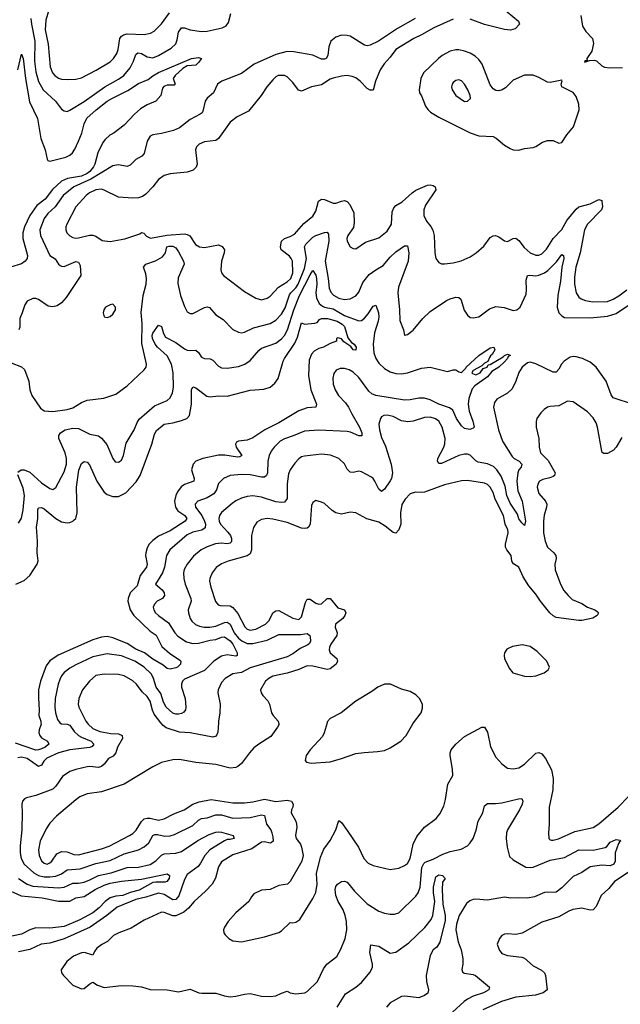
# Model space of a CAD drawing. Header units: inches. Extents: x 1682530 to 1839546, y 640742 to 791647.
# Tile 396 of 656: x 1734718 to 1738920, y 748029 to 754921. Entities that reach past the tile are written whole.
import ezdxf

# ---------------------------------------------------------------- set-up
doc = ezdxf.new("R2010")
doc.units = ezdxf.units.IN
doc.header["$MEASUREMENT"] = 0
doc.layers.add('B7734', color=7, linetype='Continuous')
doc.layers.add('B7735', color=7, linetype='Continuous')

msp = doc.modelspace()

# ---------------------------------------------------------------- linework, layer by layer
at = {"layer": 'B7734', "color": 5}
for points, elevation in [([(1734866.6, 750000), (1734867.3, 749990), (1734854.1, 749950), (1734852.3, 749930), (1734858.7, 749910), (1734870, 749894.2), (1734912.7, 749870), (1734921.5, 749850), (1734896.9, 749830), (1734870, 749817.6), (1734850, 749809.5), (1734830, 749808), (1734690, 749858)], 620), ([(1734998.3, 750000), (1734999, 749999), (1735011.7, 749991.7), (1735050, 749990.1), (1735070, 749983.5), (1735099.8, 749939.8), (1735130.7, 749910.7), (1735150, 749898.1), (1735218.4, 749870), (1735236.1, 749850), (1735225.9, 749834.1), (1735210, 749826.9), (1735070, 749809.4), (1734989.2, 749790), (1734908.7, 749751.3), (1734888, 749730), (1734870, 749702.3), (1734850, 749692.8), (1734770, 749749.2), (1734730, 749758.8), (1734704.7, 749755.3)], 640), ([(1735189.2, 750000), (1735196.5, 749990), (1735230, 749959.4), (1735278, 749938), (1735355.1, 749924.9), (1735410, 749921.6), (1735434.7, 749910), (1735437.5, 749890), (1735402.7, 749830), (1735390.8, 749789.2), (1735373, 749767), (1735339.6, 749750), (1735309.6, 749710.4), (1735290, 749693.5), (1735270, 749686.8), (1735210, 749692.7), (1735190, 749690.6), (1735110, 749672.3), (1735070, 749658), (1735017.3, 749622.7), (1734970, 749556), (1734950, 749535.8), (1734830, 749489.7), (1734765.7, 749474.3), (1734752.5, 749467.5), (1734737.3, 749450), (1734733.4, 749430), (1734736.5, 749370), (1734733, 749250), (1734721.6, 749138.4), (1734722.2, 749090), (1734729.5, 749050), (1734750.2, 749010), (1734816.3, 748950), (1734850.4, 748930.4), (1734890, 748922.3), (1734930, 748920.4), (1734970, 748926.4), (1735010, 748942.9), (1735050, 748969.6), (1735142.2, 748977.8), (1735250, 749015.4), (1735350, 749035.3), (1735450, 749082.6), (1735549, 749111), (1735589, 749131), (1735621.6, 749158.4), (1735649.1, 749210), (1735662.8, 749217.2), (1735682.9, 749217.1), (1735734.6, 749205.4), (1735770, 749208.8), (1735801.9, 749218.1), (1735930, 749281.4), (1735970, 749318.1), (1735990, 749329.5), (1736030, 749335.1), (1736090, 749354.6), (1736130, 749355.1), (1736210, 749332.5), (1736330, 749337), (1736410, 749356.1), (1736430, 749351.2), (1736444, 749290), (1736474.6, 749250), (1736483.1, 749230), (1736490, 749202), (1736490.3, 749170), (1736478.9, 749161.1), (1736470, 749156.2), (1736430, 749165.7), (1736410, 749163.1), (1736342.7, 749117.3), (1736210, 749075.7), (1736130, 749025.6), (1736108, 748992), (1736088.5, 748911.5), (1736063.6, 748870), (1736018.5, 748821.5), (1735938.4, 748750), (1735898, 748702), (1735866.1, 748673.9), (1735810, 748648.2), (1735790, 748648.2), (1735730, 748672.8), (1735710, 748674), (1735590, 748617.2), (1735498.7, 748561.3), (1735410.7, 748530), (1735373.4, 748510), (1735333.4, 748470), (1735292, 748448), (1735257.3, 748422.7), (1735240.5, 748399.5), (1735230, 748374), (1735171, 748391), (1735150, 748389), (1735093.9, 748366.1), (1735047, 748330), (1735007.3, 748270), (1735010.6, 748250), (1735024.9, 748230), (1735090, 748163.8), (1735150, 748138), (1735170, 748140.5), (1735210, 748173.4), (1735230, 748184), (1735262.3, 748162.3), (1735310, 748146), (1735430, 748160.3), (1735510, 748159.6), (1735570, 748151.6), (1735630, 748132.9), (1735750, 748131.7), (1735830, 748117), (1735910, 748135.3), (1735972, 748110), (1735993.4, 748106.6), (1736090, 748108.2), (1736150, 748088.2), (1736190, 748081.6), (1736230, 748085.7), (1736290, 748101.1), (1736330, 748104.2), (1736410, 748086.5), (1736470, 748084.2), (1736511, 748089), (1736550, 748108.4), (1736590, 748121.6), (1736610, 748110.4), (1736650, 748102), (1736713.2, 748110), (1736730, 748119.3), (1736800.7, 748190), (1736842.4, 748277.6), (1736866, 748310), (1736936.8, 748363.2), (1736964.6, 748415.4), (1736994.6, 748490), (1737006.8, 748550), (1737003.4, 748610), (1736995.8, 748650), (1736981.9, 748690), (1736945.9, 748750), (1736929.3, 748790), (1736926.1, 748833.9), (1736930, 748853.4), (1736941.6, 748870), (1736970, 748888.5), (1736990, 748890.4), (1737010, 748883.1), (1737060.3, 748820.3), (1737150, 748731.7), (1737230, 748681.1), (1737270, 748666.3), (1737310, 748659.5), (1737339.7, 748660.3), (1737370, 748670.4), (1737490, 748786.5), (1737506.8, 748810), (1737518.8, 748850), (1737532.4, 748987.6), (1737544.4, 749015.6), (1737555.1, 749024.9), (1737610, 749045.2), (1737679.2, 749080.8), (1737730, 749097.8), (1737806, 749114), (1737850, 749139), (1737870, 749159.6), (1737890, 749190.3), (1737912.3, 749247.7), (1737926, 749310), (1737957.8, 749370), (1737970, 749418), (1737990, 749435.5), (1738046.3, 749433.7), (1738090, 749439.3), (1738208.3, 749468.3), (1738230.7, 749470), (1738238, 749450), (1738232.3, 749430), (1738213.8, 749390), (1738130.2, 749250), (1738123.5, 749230), (1738121.1, 749190), (1738128.5, 749128.5), (1738144.3, 749064.3), (1738170, 749040.2), (1738259.1, 748990), (1738290, 748986.7), (1738310, 748990.2), (1738430, 749039.1), (1738530, 749056.1), (1738630, 749111.3), (1738730, 749108.2), (1738813.9, 749126.1), (1738826.6, 749133.4), (1738850, 749163.7), (1738890, 749183.7), (1738918.8, 749178.8), (1738921, 749170), (1738913.4, 749166.6), (1738906.3, 749153.7), (1738883.1, 749090), (1738883.6, 749030), (1738873.8, 749010), (1738850, 748999.1), (1738790, 749004.2), (1738710, 748990.9), (1738650, 748951.8), (1738590, 748924.2), (1738510, 748843.7), (1738470, 748814.2), (1738390, 748812.7), (1738318.4, 748781.6), (1738270, 748771.6), (1738204.5, 748775.5), (1738152.9, 748772.9), (1738110, 748778.8), (1737990, 748758.9), (1737910, 748764.8), (1737890, 748762.3), (1737866.2, 748753.8), (1737844.2, 748735.8), (1737791.7, 748650), (1737773.1, 748590), (1737768.1, 748550), (1737786.3, 748466.3), (1737806.5, 748410), (1737817.1, 748350), (1737817.6, 748310), (1737812.1, 748272.1), (1737815.9, 748255.9), (1737828.3, 748248.3), (1737890, 748239), (1737906, 748230), (1738005.5, 748150), (1737999.3, 748130), (1737963.8, 748110), (1737890, 748085.8), (1737850, 748065), (1737828.1, 748050), (1737746.6, 747973.4)], 660), ([(1736529.7, 750000), (1736532.4, 749990), (1736522.8, 749970), (1736475.8, 749904.2), (1736390, 749850.7), (1736356.5, 749823.5), (1736325.4, 749790), (1736270, 749715.6), (1736245.2, 749694.8), (1736230, 749687.3), (1736190, 749682.7), (1736090, 749707.7), (1735950, 749722.5), (1735836.3, 749743.7), (1735790, 749740.3), (1735710, 749721), (1735650, 749691.1), (1735450, 749569.8), (1735290, 749516.5), (1735190, 749502.6), (1735139.5, 749480.5), (1735110, 749460.3), (1734974.6, 749345.4), (1734930, 749297.7), (1734902.7, 749257.3), (1734862.1, 749170), (1734849.5, 749110), (1734855.4, 749070), (1734870, 749033.4), (1734890, 749016.3), (1734910, 749011.1), (1734930, 749019.2), (1734942.7, 749030), (1734978.6, 749081.4), (1735010, 749098.4), (1735050, 749096.6), (1735097.9, 749077.9), (1735130, 749074.4), (1735290, 749117.8), (1735343.4, 749136.6), (1735487.4, 749210), (1735510, 749225.5), (1735532.9, 749247.1), (1735570.8, 749309.2), (1735590, 749326.4), (1735610, 749333.3), (1735630, 749332.7), (1735690, 749318.9), (1735730, 749327.6), (1735797.2, 749362.8), (1735868.6, 749391.4), (1735929.6, 749430), (1735974.6, 749445.4), (1736057.7, 749462.3), (1736210, 749440.4), (1736290, 749440.6), (1736350, 749446.9), (1736430, 749465.6), (1736510, 749448.7), (1736590, 749459), (1736620.7, 749450), (1736631.5, 749430), (1736628.7, 749410), (1736619.3, 749390), (1736618.2, 749370), (1736649.2, 749310), (1736654.2, 749290), (1736656.2, 749270), (1736647.2, 749210), (1736652.6, 749190), (1736682.6, 749150), (1736688.7, 749130), (1736700.5, 749070), (1736693, 749030), (1736610, 748889), (1736591, 748870), (1736530, 748859.7), (1736470, 748834), (1736410, 748829), (1736356.9, 748803.1), (1736338.8, 748781.2), (1736322, 748750), (1736230.3, 748670), (1736176.4, 748610), (1736150.5, 748570), (1736144.9, 748550), (1736147.3, 748530), (1736154.9, 748514.9), (1736181, 748490), (1736210, 748474), (1736270, 748467.3), (1736430, 748500.4), (1736530, 748532), (1736550, 748543.1), (1736610, 748602), (1736630, 748599.1), (1736650, 748604.9), (1736677.7, 748622.3), (1736770, 748770.7), (1736790, 748810.8), (1736798.5, 748870), (1736794.3, 748945.7), (1736822, 749058), (1736845.1, 749114.9), (1736890, 749176.3), (1736929.8, 749250), (1736950, 749314.8), (1736970, 749301.6), (1737010, 749246.5), (1737088.4, 749130), (1737125.5, 749050), (1737156.2, 749016.2), (1737190, 749001), (1737310, 748972.4), (1737370, 748982.3), (1737410, 748999.8), (1737430, 749015.8), (1737448.6, 749050), (1737470.8, 749149.2), (1737496.8, 749203.2), (1737550, 749268.9), (1737631.1, 749328.9), (1737656.6, 749363.4), (1737684.8, 749415.2), (1737697.8, 749462.2), (1737714, 749570), (1737748.2, 749631.8), (1737746, 749674), (1737728.9, 749770), (1737728.9, 749790), (1737737.3, 749810), (1737770, 749850.3), (1737830, 749902.6), (1737950, 749968.2), (1737970, 749968), (1737990, 749933.4), (1738010.9, 749830.9), (1738050, 749758.4), (1738090, 749712), (1738130, 749683.1), (1738170, 749676.5), (1738210, 749685.2), (1738250, 749711.1), (1738330, 749787.6), (1738350, 749791.6), (1738370, 749783.1), (1738397.6, 749750), (1738437.6, 749670), (1738451.2, 749610), (1738446.9, 749530), (1738422, 749410), (1738421.3, 749290), (1738416.4, 749230), (1738420.5, 749190), (1738430, 749180.5), (1738438.8, 749178.8), (1738450, 749177.6), (1738488.5, 749188.5), (1738600.6, 749239.4), (1738730, 749267.9), (1738770, 749291.8), (1738905.1, 749410), (1739050, 749559.5)], 680), ([(1736108.1, 750000), (1736105, 749935), (1736092.9, 749907.1), (1736070, 749898.5), (1735910.5, 749930.5), (1735835.1, 749935.1), (1735743.7, 749963.7), (1735721.1, 749981.1), (1735706.4, 750000)], 660), ([(1736868.1, 750000), (1736848.2, 749930), (1736836.1, 749903.9), (1736749.2, 749810), (1736723.2, 749770), (1736715.2, 749735.2), (1736723.4, 749723.4), (1736756.1, 749716.1), (1736890, 749727.2), (1736970, 749749.4), (1737070, 749784.6), (1737127.3, 749792.7), (1737222, 749798), (1737270, 749806.4), (1737310, 749824.3), (1737384, 749870), (1737422.3, 749910), (1737468, 749992), (1737474.2, 750000)], 720), ([(1734708.7, 748908.7), (1734769.7, 748869.7), (1734810, 748855.5), (1734990, 748845.3), (1735030, 748848.5), (1735090, 748877.6), (1735130, 748876.6), (1735170, 748885.2), (1735210, 748899.6), (1735270, 748931.8), (1735358.3, 748950), (1735470, 748987.1), (1735550, 748990.1), (1735630, 749008.3), (1735670, 749032.4), (1735710, 749074.3), (1735730, 749081.6), (1735810, 749088.1), (1735850, 749099.1), (1735964.6, 749175.4), (1736042.6, 749217.4), (1736090, 749233.6), (1736110, 749237.3), (1736130, 749233.9), (1736211.7, 749210), (1736218.7, 749190), (1736190, 749181.9), (1736170, 749182.3), (1736150, 749174.3), (1736049, 749110), (1736013, 749070), (1735983.8, 749016.2), (1735965.6, 748994.4), (1735890, 748938.2), (1735870, 748902), (1735830.5, 748789.5), (1735810, 748762.7), (1735790, 748760.9), (1735730, 748799), (1735690, 748807.2), (1735600.2, 748779.8), (1735530, 748763.9), (1735400.8, 748710), (1735328.2, 748650), (1735210.4, 748569.6), (1735030, 748488.3), (1734930, 748457.8), (1734868.9, 748451.1), (1734790, 748413.3), (1734710, 748397.3)], 640), ([(1734604.4, 748844.4), (1734728.6, 748788.6), (1734874.3, 748774.3), (1734990, 748750.5), (1735069.1, 748750.9), (1735110, 748774.8), (1735170, 748784.9), (1735246.1, 748833.9), (1735310, 748864.2), (1735350, 748877.2), (1735431.3, 748891.3), (1735570, 748905), (1735750, 748941.7), (1735766.4, 748930), (1735762.7, 748910), (1735747, 748890), (1735735.8, 748884.2), (1735670, 748884.5), (1735650, 748880.7), (1735552.9, 748827.1), (1735490, 748812.9), (1735439.2, 748790), (1735390, 748786.3), (1735350, 748773.7), (1735316.1, 748750), (1735274.5, 748705.5), (1735230, 748670.5), (1735139.6, 748620.4), (1735030, 748573.1), (1734930, 748561.6), (1734830, 748564.6), (1734790, 748551.1), (1734730, 748520.9), (1734630, 748498.7)], 620), ([(1736938.2, 748010), (1736996.6, 748103.4), (1737070, 748148.4), (1737110, 748182.2), (1737170, 748255.2), (1737185.4, 748290), (1737185.2, 748310), (1737167.3, 748392.7), (1737174.6, 748445.4), (1737230, 748436.9), (1737310, 748387.8), (1737350, 748393.7), (1737440.3, 748459.7), (1737553.2, 748566.8), (1737596.5, 748623.5), (1737608.5, 748650), (1737622.9, 748750), (1737613, 748810), (1737613.6, 748850), (1737630, 748922.4), (1737650, 748935.5), (1737675.5, 748930), (1737694.4, 748910), (1737676.7, 748883.3), (1737672.9, 748830), (1737679.1, 748730), (1737695.3, 748650), (1737694.9, 748614.9), (1737656.9, 748463.1), (1737635.6, 748430), (1737610, 748409.8), (1737590.1, 748370), (1737561.5, 748230), (1737563.8, 748190), (1737577.4, 748130), (1737573.2, 748106.8), (1737550.2, 748089.8), (1737510, 748075.4), (1737412.7, 748087.3), (1737390, 748083.5), (1737310, 748038.8), (1737284.2, 748010)], 640), ([(1739010, 748976.1), (1738880.2, 748890), (1738839.1, 748840.9), (1738784.9, 748790), (1738750, 748714.5), (1738730, 748689.7), (1738710, 748687.1), (1738650, 748701.8), (1738587.4, 748692.6), (1738558.8, 748681.2), (1738490, 748641), (1738370, 748604.2), (1738233.4, 748526.6), (1738190, 748518), (1738130, 748523.1), (1738110, 748519.8), (1738090.2, 748509.8), (1738074, 748490), (1738058.3, 748450), (1738072.7, 748410), (1738090, 748384.2), (1738130, 748371.5), (1738230, 748360.2), (1738250, 748352.7), (1738310, 748297.4), (1738368.1, 748268.1), (1738388.4, 748250), (1738396.5, 748230), (1738408.2, 748130), (1738380.7, 748110), (1738326.2, 748093.8), (1738190, 748078.3), (1738088.9, 748050), (1737957.3, 747990)], 680)]:
    msp.add_lwpolyline(points, dxfattribs=dict(at, elevation=elevation))
at = {"layer": 'B7735', "color": 5}
for points, elevation in [([(1734923.2, 754996.8), (1734901.9, 754918.1), (1734895.3, 754850), (1734916.2, 754750), (1734930.2, 754590), (1734948.5, 754550), (1734964.9, 754530), (1734990, 754511.3), (1735010, 754505.2), (1735050, 754501.8), (1735110, 754504.2), (1735150, 754514.2), (1735252.7, 754567.3), (1735350, 754626.2), (1735375.1, 754650), (1735396.7, 754683.3), (1735407.4, 754712.6), (1735418, 754790), (1735430, 754806.7), (1735444.7, 754815.3), (1735470, 754820.9), (1735590, 754816.8), (1735634.2, 754825.8), (1735658.8, 754841.2), (1735710, 754893), (1735766, 754970)], 680), ([(1738089.2, 755009.2), (1738208, 754910), (1738214.8, 754890), (1738183.4, 754856.6), (1738152.6, 754847.4), (1738110, 754851.8), (1737970, 754886.5), (1737870, 754925.6)], 680), ([(1737483.8, 754930), (1737361, 754859), (1737228.9, 754770), (1737170, 754742.9), (1737150, 754738), (1737130, 754742.9), (1737030, 754804.9), (1737009.3, 754810.7), (1736970, 754811.6), (1736930, 754798.2), (1736894.3, 754770), (1736880.2, 754730), (1736874.3, 754670), (1736861.6, 754650), (1736850, 754643.9), (1736830, 754645.1), (1736770, 754672.1), (1736636.7, 754696.6), (1736590, 754699.4), (1736510, 754678.4), (1736358.3, 754610), (1736270, 754544.6), (1736133, 754490), (1736102.6, 754470), (1736074.3, 754410), (1736030, 754372.3), (1736015.5, 754350), (1735998.4, 754281.6), (1735993.7, 754270), (1735981.4, 754258.6), (1735910, 754223.5), (1735835.2, 754164.8), (1735795.1, 754144.9), (1735710, 754123.5), (1735650, 754116.2), (1735630, 754106), (1735608.8, 754071.2), (1735590, 753984.5), (1735573.5, 753966.5), (1735530, 753943), (1735490, 753902.4), (1735470, 753894), (1735410, 753904), (1735370, 753898.2), (1735216.2, 753803.8), (1735097.1, 753750), (1735021.3, 753690), (1734965.9, 753610), (1734914.4, 753565.6), (1734888.8, 753530), (1734859.1, 753450), (1734863, 753410), (1734930, 753270.3), (1734966.8, 753246.8), (1734989, 753210), (1735001.2, 753201.2), (1735010, 753195.8), (1735030, 753194), (1735110, 753227.9), (1735130, 753224.9), (1735141.1, 753201.1), (1735145.6, 753130), (1735043.7, 752976.3), (1735010, 752938.7), (1734980.8, 752919.2), (1734950, 752911.2), (1734916.3, 752916.3), (1734850, 752961.4), (1734830, 752969.8), (1734810, 752969.7), (1734770.2, 752949.8), (1734754, 752926), (1734736.5, 752870), (1734718.5, 752830), (1734719, 752770), (1734711, 752750)], 660), ([(1734796.5, 754930), (1734799.7, 754890), (1734823.4, 754770), (1734822, 754630), (1734830, 754554.9), (1734850, 754488.9), (1734881.3, 754430), (1734968.3, 754350), (1735010, 754294.9), (1735030, 754282), (1735050, 754279.5), (1735070, 754287), (1735170, 754348.6), (1735313.1, 754450), (1735410, 754503.7), (1735446, 754530), (1735490, 754583.2), (1735513.5, 754630), (1735530, 754676.4), (1735545.1, 754690), (1735570, 754684.3), (1735610, 754661.4), (1735650, 754655.1), (1735690, 754669.4), (1735778.3, 754721.7), (1735810, 754753.1), (1735820.2, 754779.8), (1735830, 754832.7), (1735850, 754863.2), (1735870, 754864.5), (1735910, 754849.1), (1735990, 754838.1), (1736030, 754840.7), (1736135.2, 754864.8), (1736162.6, 754877.4), (1736179.6, 754900.4), (1736195.3, 754964.7)], 660), ([(1737750, 754924.4), (1737616.2, 754863.8), (1737530, 754815), (1737474.7, 754790), (1737350, 754712.5), (1737310, 754657.8), (1737267.4, 754612.6), (1737238.8, 754570), (1737206.4, 754490), (1737190, 754427.6), (1737170, 754427.1), (1737150, 754438.3), (1737101.1, 754490), (1737070, 754514), (1737044.1, 754524.1), (1737010, 754529.8), (1736970, 754526), (1736910, 754511.6), (1736890, 754503.8), (1736830, 754465.6), (1736759.1, 754450), (1736690, 754419.7), (1736667.6, 754427.6), (1736630, 754481.6), (1736590, 754520.7), (1736570, 754531.5), (1736526.8, 754530), (1736510, 754520.7), (1736490, 754500.7), (1736448.2, 754450), (1736408.4, 754390), (1736318.1, 754281.9), (1736238.9, 754241.1), (1736190, 754204), (1736110, 754088.3), (1736090, 754076), (1736010, 754065.4), (1735973.4, 754050), (1735961.6, 754038.4), (1735954.4, 754030), (1735948.8, 754010), (1735958.7, 753910), (1735952.3, 753887.7), (1735932.8, 753867.2), (1735890, 753853.3), (1735770, 753842.4), (1735729.5, 753830.5), (1735690, 753803.5), (1735650, 753751.1), (1735600.5, 753699.5), (1735576.3, 753683.7), (1735550, 753675.1), (1735509.2, 753670.8), (1735410, 753679.3), (1735310, 753728.9), (1735290, 753734.9), (1735250, 753731.2), (1735206, 753710), (1735182.3, 753690), (1735110.2, 753610), (1735047.4, 753490), (1735040.3, 753470), (1735041.1, 753450), (1735048.8, 753430), (1735068.4, 753408.4), (1735090, 753397.4), (1735110, 753392.6), (1735130, 753394), (1735206.3, 753413.7), (1735230, 753413.9), (1735250, 753406.8), (1735294.9, 753374.9), (1735350, 753369.2), (1735453.5, 753386.5), (1735557.7, 753422.3), (1735570, 753430.5), (1735586.8, 753426.8), (1735605.1, 753405.1), (1735632.4, 753392.4), (1735748.1, 753411.9), (1735870, 753421), (1735890, 753417.7), (1735907.7, 753407.7), (1735948.2, 753348.2), (1735975.5, 753330), (1736010, 753326.5), (1736110, 753345.2), (1736134.1, 753334.1), (1736150.2, 753310), (1736148.9, 753290), (1736130.3, 753230.3), (1736125.3, 753170), (1736130.4, 753150), (1736144.4, 753130), (1736290, 753018.4), (1736370, 752972), (1736410, 752961.1), (1736450, 752971.8), (1736470, 752985.7), (1736529.8, 753050), (1736590, 753086.5), (1736614.6, 753110), (1736628.3, 753150), (1736625.6, 753230), (1736618.1, 753250), (1736605.8, 753265.8), (1736548.2, 753310), (1736542.3, 753330), (1736549.9, 753370), (1736570.9, 753389.1), (1736610, 753402.9), (1736640, 753420), (1736705.1, 753494.9), (1736770, 753544.7), (1736790, 753580.4), (1736808.3, 753650), (1736830, 753664.3), (1736850, 753661.9), (1736910, 753636.1), (1736930, 753636.1), (1736970, 753651.5), (1736990, 753654.3), (1737010, 753648.3), (1737028.5, 753628.5), (1737055, 753570), (1737058.9, 753501.1), (1737053.2, 753466.8), (1737013.7, 753410), (1737007.7, 753390), (1737008.9, 753370), (1737030, 753330.7), (1737050, 753319.1), (1737070, 753318), (1737136.8, 753363.2), (1737230, 753394.6), (1737290, 753440.9), (1737319.4, 753490), (1737324.8, 753575.2), (1737335.6, 753604.4), (1737350, 753620.2), (1737394.6, 753645.4), (1737463.9, 753710), (1737490, 753728.8), (1737570, 753762.3), (1737590, 753764.9), (1737610, 753759.3), (1737624, 753750), (1737630.3, 753730), (1737557.1, 753622.9), (1737546, 753590), (1737545.5, 753550), (1737562.9, 753510), (1737594.2, 753474.2), (1737608.9, 753448.9), (1737616.8, 753410), (1737622.7, 753290), (1737630.2, 753250), (1737650, 753221.1), (1737670, 753212.6), (1737690, 753211.2), (1737750, 753219.3), (1737806.4, 753233.6), (1737870, 753261.8), (1737911.5, 753290), (1737964.4, 753335.6), (1738010, 753396.3), (1738030, 753408.2), (1738046, 753410), (1738070, 753401.3), (1738110, 753374), (1738130, 753368.7), (1738170, 753388.7), (1738190, 753392.4), (1738210, 753375.3), (1738247.1, 753327.1), (1738289.1, 753290), (1738330, 753272.9), (1738350, 753273), (1738370, 753282.9), (1738404.2, 753315.8), (1738450.6, 753389.4), (1738510, 753453.1), (1738545.1, 753514.9), (1738610, 753595.5), (1738630, 753611.8), (1738707.9, 753632.1), (1738770, 753662.3), (1738790, 753656.3), (1738791.7, 753651.7), (1738795.1, 753610), (1738787.5, 753590), (1738689.2, 753490.8), (1738668.3, 753450), (1738639.8, 753290), (1738608.4, 753190), (1738600, 753120), (1738599.2, 753070), (1738610.2, 753010), (1738630, 752979.6), (1738647.1, 752967.1), (1738675.3, 752955.3), (1738726.5, 752946.5), (1738830, 752949.5), (1738870, 752963.7), (1738910, 752987.5), (1738966.5, 753030)], 680), ([(1738643.2, 754950), (1738655.5, 754875.5), (1738678.3, 754838.3), (1738726, 754790), (1738733.3, 754753.3), (1738720, 754700), (1738685.2, 754650), (1738687.3, 754632.7), (1738672.7, 754632.7), (1738670, 754624.7), (1738705.1, 754634.9), (1738736.7, 754636.7), (1738752.9, 754632.9), (1738790, 754599.1), (1738810, 754588.5), (1738843.6, 754583.6), (1738934.5, 754585.5)], 720), ([(1734704.2, 754570), (1734730, 754678.8), (1734743, 754650), (1734759.3, 754510), (1734786.9, 754346.9), (1734843.6, 754230), (1734866.5, 754090), (1734895.4, 754010), (1734910, 753944), (1734916, 753936), (1734930, 753930.3), (1735040.9, 753959.1), (1735067.9, 753972), (1735087.2, 753990), (1735104.8, 754015.2), (1735130.3, 754069.7), (1735152.5, 754127.5), (1735168.6, 754191.4), (1735188.8, 754231.2), (1735254.3, 754290), (1735330.6, 754350), (1735362, 754370), (1735474.2, 754425.8), (1735550, 754473.5), (1735618, 754502), (1735650, 754528.4), (1735690, 754551.8), (1735921.2, 754650), (1735970, 754657.4), (1735990.4, 754650), (1735970, 754620.7), (1735950, 754603.5), (1735890, 754597.6), (1735860, 754580), (1735804.9, 754530), (1735790.7, 754510), (1735804.7, 754470), (1735798, 754462), (1735750, 754462), (1735725.5, 754454.5), (1735718, 754442), (1735706, 754390), (1735670.8, 754350), (1735610, 754325.6), (1735562.7, 754297.3), (1735520.5, 754259.5), (1735450, 754182), (1735379.1, 754130), (1735347.6, 754112.4), (1735316.5, 754083.5), (1735299.6, 754060.3), (1735264.3, 753990), (1735244, 753910), (1735235, 753890), (1735210, 753857.6), (1735190, 753843.3), (1735150, 753826.3), (1735051.6, 753808.4), (1735009.8, 753790.2), (1734946.8, 753733.2), (1734895.6, 753664.4), (1734838.8, 753621.2), (1734789.3, 753550), (1734751.9, 753470), (1734739.4, 753430), (1734741.2, 753390), (1734772.4, 753270), (1734771.6, 753250), (1734755.8, 753230), (1734730, 753212.2), (1734654.4, 753190)], 640), ([(1734659.1, 752519.1), (1734731.9, 752491.9), (1734752.1, 752472.1), (1734782.7, 752390), (1734789.1, 752329.1), (1734802.3, 752290), (1734862.7, 752202.8), (1734890, 752183.8), (1734950, 752179), (1735050, 752192.1), (1735090, 752204.7), (1735150, 752241.2), (1735190, 752258.2), (1735307.6, 752272.4), (1735390, 752299.5), (1735470, 752357.6), (1735589.8, 752470.2), (1735602, 752490), (1735604.8, 752510), (1735573.6, 752653.6), (1735574.7, 752794.7), (1735568.6, 752871.4), (1735580.8, 752990), (1735603, 753070), (1735606.4, 753110), (1735601.7, 753141.8), (1735585.1, 753190), (1735600.7, 753210), (1735667.7, 753232.3), (1735718.2, 753261.8), (1735738.5, 753290), (1735747.4, 753330), (1735763.3, 753336.7), (1735790, 753334.7), (1735810, 753323.1), (1735830, 753296.4), (1735864.2, 753230), (1735868.4, 753210), (1735826.1, 753113.9), (1735825.4, 753074.6), (1735843.5, 752990), (1735870, 752913.4), (1735890, 752876.3), (1735910, 752863.8), (1735930, 752864.9), (1736010, 752906), (1736030, 752910.2), (1736046, 752906), (1736090, 752855.3), (1736141.4, 752821.4), (1736210, 752753.4), (1736250, 752732.8), (1736270, 752730.2), (1736290, 752734.7), (1736354.7, 752765.3), (1736470, 752793.5), (1736510, 752817.1), (1736550, 752860.6), (1736575.4, 752904.6), (1736605.4, 752994.6), (1736614.1, 753010), (1736650, 753044.3), (1736665.3, 753070), (1736710, 753179.7), (1736723.7, 753250), (1736709.9, 753330.1), (1736720.3, 753350), (1736770, 753398.8), (1736788.9, 753411.1), (1736850, 753432), (1736870, 753434.6), (1736879.6, 753419.6), (1736881.6, 753370), (1736855.3, 753230), (1736876, 753110), (1736882.6, 753042.6), (1736893.9, 753013.9), (1736912.9, 752992.9), (1736950, 752972.8), (1736990, 752962.3), (1737030, 752966.7), (1737070, 752988.1), (1737090, 753013.7), (1737119.5, 753080.5), (1737163.6, 753136.4), (1737209.1, 753170.9), (1737260.1, 753199.9), (1737310, 753258.6), (1737350, 753295.5), (1737410, 753337.1), (1737430, 753338.8), (1737440.3, 753290), (1737434.7, 753230), (1737369.1, 753050), (1737362.7, 753010), (1737374.6, 752890), (1737376.4, 752816.4), (1737404, 752750), (1737410, 752714), (1737414, 752714), (1737430, 752718), (1737470, 752747.3), (1737538, 752830), (1737590, 752879.1), (1737704.6, 752955.4), (1737730, 752968.2), (1737770, 752979.3), (1737790, 752977.3), (1737804.1, 752964.1), (1737828.2, 752888.2), (1737850, 752853), (1737870, 752837.6), (1737890, 752834), (1737930, 752842), (1738003.7, 752896.3), (1738050, 752912.4), (1738107.5, 752907.5), (1738170, 752884.6), (1738195.1, 752890), (1738218.7, 752910), (1738261, 752999), (1738264.5, 753030), (1738262.2, 753097.8), (1738269.8, 753130.2), (1738286.1, 753133.9), (1738330, 753129.3), (1738350, 753132.1), (1738390.4, 753149.6), (1738413.7, 753166.3), (1738474.1, 753225.9), (1738510, 753277.6), (1738522, 753270), (1738524.9, 753250), (1738511.4, 753188.6), (1738501.6, 753090), (1738482.2, 752990), (1738478.9, 752910), (1738489.5, 752870), (1738510, 752848.6), (1738530, 752837.3), (1738710, 752834.2), (1738830, 752846.7), (1738890, 752863.8), (1739062.2, 752977.8)], 660), ([(1734705.5, 751754.5), (1734729.2, 751770), (1734750, 751771.3), (1734790, 751754.4), (1734870, 751679.5), (1734930, 751639.2), (1734950, 751632.9), (1734970, 751646.7), (1735030, 751756.9), (1735045.5, 751810), (1735045.2, 751850), (1735036.9, 751890), (1734992.1, 751990), (1734992.2, 752010), (1735004.6, 752030), (1735036.3, 752050), (1735090, 752061.4), (1735130, 752059), (1735210, 752019.7), (1735270, 752009.1), (1735291.5, 751991.5), (1735326.9, 751946.9), (1735370, 751850.7), (1735387.2, 751827.2), (1735410, 751823.8), (1735430, 751837.3), (1735443.5, 751870), (1735462, 751958), (1735518.7, 752050), (1735538.9, 752101.1), (1735554, 752126), (1735661.6, 752218.4), (1735750, 752254.9), (1735770, 752273.7), (1735786.3, 752310), (1735793, 752350), (1735792.9, 752450), (1735779.9, 752510), (1735748.8, 752568.8), (1735682.5, 752630), (1735666.9, 752650), (1735647.6, 752690), (1735645.6, 752710), (1735650, 752728), (1735690, 752784), (1735710, 752773), (1735723.5, 752723.5), (1735738.8, 752698.8), (1735810, 752661.5), (1735870, 752617.6), (1735890, 752608.1), (1735910, 752605.4), (1735950, 752607.6), (1735970, 752590.4), (1735990, 752559.5), (1736010, 752548.9), (1736050, 752546.3), (1736070, 752538.9), (1736110, 752497), (1736130, 752484.6), (1736170, 752480.8), (1736250, 752492.9), (1736292, 752510), (1736330, 752534.9), (1736390, 752605.8), (1736410, 752622.9), (1736510, 752658), (1736550, 752686.1), (1736569.9, 752710), (1736590.8, 752749.2), (1736635.4, 752890), (1736674.6, 752990), (1736750, 753136.2), (1736770, 753165.5), (1736790, 753133.7), (1736794.4, 753110), (1736796.1, 753070), (1736788.8, 753010), (1736794.1, 752974.1), (1736813.9, 752933.9), (1736836.3, 752916.3), (1736850, 752909.4), (1736910, 752896.2), (1736989.4, 752850), (1737090, 752812.2), (1737110, 752815.8), (1737130, 752831.3), (1737157, 752863), (1737190, 752915.6), (1737210, 752923.7), (1737228.7, 752870), (1737230, 752838), (1737225.6, 752810), (1737199.1, 752730), (1737191.2, 752650), (1737196.2, 752590), (1737208.5, 752550), (1737230, 752517.8), (1737270, 752480.6), (1737310, 752456.9), (1737350, 752444.5), (1737390, 752442.2), (1737430, 752449.6), (1737530, 752482), (1737589, 752489), (1737710, 752459.5), (1737750, 752470.4), (1737770.3, 752470.3), (1737790, 752456), (1737810, 752452), (1737839, 752481), (1737842, 752490), (1737930, 752570.6), (1738010, 752624.7), (1738034, 752630), (1738042, 752610), (1738023.6, 752576.4), (1738011.3, 752568.7), (1738003.6, 752556.4), (1737992, 752528), (1737970, 752518), (1737950, 752498), (1737890, 752466), (1737882, 752450), (1737884.7, 752444.7), (1737910, 752436), (1737939, 752450), (1737961.2, 752478.8), (1737988, 752490), (1737995.3, 752504.7), (1738010, 752506.8), (1738099.5, 752560.5), (1738109.5, 752570.5), (1738130, 752578.8), (1738150, 752574), (1738150.2, 752569.8), (1738135.9, 752564.1), (1738130.4, 752550), (1738110, 752525.1), (1738070.4, 752490), (1738022, 752458), (1737990, 752421.3), (1737902.1, 752357.9), (1737883.5, 752336.5), (1737859.8, 752270), (1737854.5, 752230), (1737861.6, 752181.6), (1737888.8, 752110), (1737896.4, 752070), (1737890, 752060.9), (1737866.7, 752053.3), (1737830, 752058.9), (1737810, 752078.3), (1737773.7, 752130), (1737747.4, 752187.4), (1737725.1, 752205.1), (1737650, 752230.4), (1737590, 752260.9), (1737550, 752272.1), (1737510, 752271.5), (1737450, 752260.1), (1737410, 752257.8), (1737210, 752290.4), (1737182.5, 752302.5), (1737160.7, 752320.7), (1737090, 752417.2), (1737050, 752455), (1737022.4, 752470), (1736990, 752479), (1736960.9, 752479.1), (1736931.5, 752468.5), (1736914.6, 752445.4), (1736908.9, 752411.1), (1736911.6, 752370), (1736925.5, 752330), (1736948.9, 752290), (1736998.5, 752238.5), (1737018.6, 752210), (1737041.8, 752161.8), (1737096, 752070), (1737112.1, 752030), (1737112.7, 752007.3), (1737090, 752008.6), (1737033.2, 752033.2), (1737010, 752038), (1736810, 752048.2), (1736710, 752041.2), (1736631.8, 752008.2), (1736570, 751987.9), (1736541.1, 751970), (1736498.5, 751930), (1736478.3, 751901.7), (1736464.1, 751870), (1736455, 751830), (1736451.3, 751748.7), (1736443.6, 751730), (1736430, 751718.7), (1736410, 751718), (1736330, 751735.7), (1736270, 751737.7), (1736191, 751730), (1736143, 751710), (1736110, 751674), (1736094.5, 751630), (1736077, 751603), (1736030, 751574.9), (1735964.9, 751550), (1735946.7, 751530), (1735948.4, 751510), (1735991.6, 751451.6), (1736012, 751412), (1736017.7, 751390), (1736015.3, 751364.7), (1735993, 751347), (1735930, 751334.1), (1735890, 751315), (1735768.3, 751210), (1735744.3, 751170), (1735730.1, 751090), (1735717.5, 751050), (1735669.3, 750970), (1735714, 750930), (1735729.3, 750910), (1735732.3, 750890), (1735716.9, 750870), (1735680.9, 750850), (1735660.2, 750830), (1735651.3, 750810), (1735655.5, 750790), (1735669.2, 750770), (1735690, 750751.3), (1735758.9, 750698.9), (1735803, 750630), (1735825.2, 750605.2), (1735885.5, 750565.5), (1735930, 750553.9), (1735970, 750556.6), (1736050, 750578.2), (1736090, 750583.6), (1736130, 750599.3), (1736150, 750600.6), (1736190, 750572.5), (1736209.6, 750550), (1736239.3, 750490), (1736239.5, 750470), (1736230, 750465.5), (1736170, 750476.5), (1736130, 750467.1), (1736076.3, 750430), (1736010, 750365.8), (1735870, 750304.2), (1735857.8, 750290), (1735849.4, 750270), (1735850.9, 750250), (1735876.3, 750170), (1735880.9, 750110), (1735877, 750090), (1735865.5, 750074.5), (1735850, 750064.8), (1735830, 750059.8), (1735810, 750060.3), (1735790, 750067.5), (1735742.3, 750110), (1735723.4, 750143.4), (1735704.6, 750204.6), (1735672.7, 750250), (1735654.6, 750310), (1735639.2, 750339.2), (1735589.9, 750389.9), (1735524.2, 750430), (1735430, 750469.3), (1735330, 750482.5), (1735230, 750461.6), (1735110, 750405.6), (1735070, 750382.9), (1735028.7, 750351.3), (1735011.2, 750328.8), (1734998.4, 750301.6), (1734986.7, 750270), (1734965.6, 750170), (1734963, 750110), (1734968.1, 750070), (1734982.2, 750022.2), (1734998.3, 750000)], 640), ([(1734690.6, 750969.4), (1734750, 750995.2), (1734789.7, 751030), (1734841, 751110), (1734847.6, 751132.4), (1734839.5, 751190), (1734842, 751270), (1734836.5, 751370), (1734844.7, 751430), (1734845.6, 751490), (1734850, 751503.8), (1734870, 751506.9), (1734890, 751497.4), (1734970, 751429.3), (1735010, 751406.7), (1735050, 751400.2), (1735070, 751402.8), (1735089.8, 751410.2), (1735100.3, 751419.7), (1735110, 751430.6), (1735119.8, 751470), (1735114.7, 751650), (1735131, 751769), (1735150, 751814), (1735170, 751828.8), (1735190, 751824.2), (1735205.4, 751805.5), (1735258.9, 751690), (1735310, 751614), (1735330, 751597.2), (1735370, 751584.6), (1735410, 751584.1), (1735461.7, 751610), (1735533.6, 751686.4), (1735561.7, 751730), (1735642.6, 751950), (1735660.5, 752019.5), (1735674.4, 752045.6), (1735729.9, 752090.1), (1735790, 752099.4), (1735850, 752115.7), (1735886.6, 752130), (1735905, 752150), (1735919.6, 752230), (1735920.4, 752330), (1735929.8, 752350.2), (1735950, 752344.2), (1736026.6, 752286.6), (1736050, 752281.5), (1736110, 752288.6), (1736170, 752285.5), (1736330, 752327.9), (1736424.9, 752335.1), (1736470, 752349.2), (1736503.1, 752376.9), (1736525.8, 752410), (1736562.2, 752530), (1736570.8, 752550), (1736643.1, 752656.9), (1736660.9, 752699.1), (1736690, 752798.8), (1736710.9, 752790.9), (1736784, 752796), (1736798, 752802), (1736816.4, 752823.6), (1736829.8, 752830.2), (1736871.3, 752830), (1736939, 752810), (1736974.5, 752790), (1736990, 752773), (1737014.7, 752694.7), (1737040.5, 752660.5), (1737057.1, 752650), (1737071.7, 752630), (1737070, 752608.7), (1737050, 752609.3), (1737034.2, 752634.2), (1736986.3, 752666.3), (1736970, 752688), (1736944.7, 752695.3), (1736934, 752690), (1736934, 752670), (1736890, 752654), (1736844, 752630), (1736810, 752620.3), (1736778.6, 752601.4), (1736759.6, 752580.4), (1736742.4, 752537.6), (1736737.9, 752430), (1736754, 752330), (1736795.2, 752230), (1736790.2, 752209.8), (1736730, 752204), (1736670, 752183.7), (1736530, 752099), (1736433.4, 752050), (1736350, 751993.6), (1736310, 751978.8), (1736249.1, 751970.9), (1736235.6, 751964.4), (1736227.4, 751950), (1736232.9, 751930), (1736273.1, 751870), (1736259.3, 751860.7), (1736242.2, 751857.8), (1736152.4, 751872.4), (1736110, 751872.1), (1735999.1, 751850), (1735950, 751831.2), (1735932.8, 751810), (1735920.6, 751770), (1735939.3, 751710), (1735936.5, 751690), (1735870, 751668), (1735848.6, 751651.4), (1735822.7, 751617.3), (1735810.1, 751589.9), (1735801.9, 751550), (1735807.8, 751510), (1735824.3, 751484.3), (1735872.5, 751450), (1735886.7, 751430), (1735875, 751410), (1735770, 751342.7), (1735690, 751306.5), (1735650, 751276.5), (1735624.3, 751250), (1735610, 751225.1), (1735599.8, 751190), (1735599.2, 751170), (1735609.5, 751110), (1735604.4, 751090), (1735561.6, 751030), (1735540.6, 750959.4), (1735490.7, 750909.3), (1735475.9, 750870), (1735475, 750850), (1735490.1, 750790), (1735515.7, 750750), (1735630, 750641.8), (1735673.9, 750613.9), (1735713.6, 750533.6), (1735765.9, 750485.9), (1735837.4, 750437.4), (1735844.4, 750430), (1735843.7, 750410), (1735823.1, 750390), (1735810, 750385.5), (1735770, 750374.8), (1735750, 750379.8), (1735722.5, 750402.5), (1735650, 750445.5), (1735590.4, 750490.4), (1735530, 750514.6), (1735470, 750555.6), (1735370, 750595), (1735330, 750603.6), (1735290, 750599.3), (1735230, 750581.2), (1734986.4, 750473.6), (1734930, 750433.7), (1734902.3, 750397.7), (1734863.5, 750290), (1734849.5, 750230), (1734849, 750171), (1734855.5, 750090), (1734852.8, 750050), (1734865.8, 750010), (1734866.6, 750000)], 620), ([(1739011.5, 752228.5), (1738870, 752274.7), (1738856, 752296), (1738822, 752390), (1738751.6, 752490), (1738710, 752524.7), (1738654.3, 752550), (1738610, 752561.6), (1738590, 752563.2), (1738570, 752558.6), (1738526.4, 752530), (1738509.4, 752510), (1738490, 752474), (1738470, 752454.2), (1738450, 752452.8), (1738330, 752512.8), (1738290, 752524.5), (1738270, 752520.3), (1738233.6, 752490), (1738210, 752451.3), (1738188.9, 752391.1), (1738162.6, 752337.4), (1738130, 752306), (1738055, 752265), (1738038.9, 752241.1), (1738033.6, 752210), (1738067.6, 752050), (1738094.9, 751970), (1738163.1, 751863.1), (1738176.9, 751850), (1738212.3, 751830), (1738230.2, 751810), (1738227.1, 751790), (1738210.6, 751769.4), (1738202.5, 751750), (1738195.8, 751690), (1738202.6, 751622.6), (1738232.2, 751550), (1738241.2, 751510), (1738256.5, 751410), (1738250, 751380.9), (1738230, 751398.7), (1738210, 751427.8), (1738199.9, 751459.9), (1738150, 751536.8), (1738127.1, 751590), (1738114.8, 751654.8), (1738086.8, 751726.8), (1738056.7, 751770), (1738032.5, 751792.5), (1737990, 751813.3), (1737924.8, 751824.9), (1737910, 751833.6), (1737870, 751872.6), (1737850, 751879.1), (1737830, 751879.7), (1737790, 751869.8), (1737670, 751813.5), (1737650, 751815.6), (1737641, 751830), (1737642.5, 751850), (1737684.2, 751930), (1737691.6, 751951.6), (1737693.8, 751990), (1737672.5, 752070), (1737650, 752109.8), (1737627.3, 752127.3), (1737590, 752138.9), (1737550, 752137.7), (1737470, 752111.6), (1737432.6, 752107.4), (1737390, 752114), (1737330, 752143.1), (1737290, 752152.7), (1737264.9, 752150), (1737250, 752141.3), (1737241.5, 752130), (1737230.2, 752090), (1737234.1, 752050), (1737250, 751997.6), (1737276.5, 751936.5), (1737316.6, 751810), (1737326, 751750), (1737318.3, 751710), (1737310, 751694), (1737270, 751635.6), (1737250, 751618.4), (1737230, 751635.1), (1737203.1, 751690), (1737190, 751709.6), (1737178.4, 751718.4), (1737110, 751757.4), (1737090, 751762), (1737050, 751752.4), (1737030, 751753), (1737010, 751775.6), (1736990, 751813.3), (1736951.6, 751850), (1736892.3, 751872.3), (1736830, 751879.8), (1736710, 751866.4), (1736690, 751860.4), (1736670, 751848.3), (1736641.9, 751818.1), (1736609.5, 751770.5), (1736598.1, 751741.9), (1736588.2, 751671.8), (1736590.1, 751570), (1736570, 751544.8), (1736550, 751540.9), (1736510, 751546), (1736410, 751578.5), (1736350, 751588.4), (1736310, 751583.4), (1736270, 751571.6), (1736230, 751553.6), (1736204.3, 751535.7), (1736128.9, 751471.1), (1736115.9, 751450), (1736111.8, 751430), (1736114, 751410), (1736122.6, 751390), (1736174.7, 751334.7), (1736192.1, 751310), (1736198.8, 751290), (1736200.6, 751270), (1736196.8, 751263.2), (1736190, 751256.4), (1736170, 751252.7), (1736130, 751256.2), (1736088.7, 751251.3), (1736030, 751230.6), (1735988.8, 751210), (1735933, 751167), (1735889.1, 751110), (1735867.9, 751072.1), (1735863.5, 751050), (1735865.6, 751010), (1735876.3, 750970), (1735914.8, 750870), (1735917.7, 750850), (1735897.6, 750790), (1735898, 750770), (1735911.3, 750730), (1735923.2, 750710), (1735948.3, 750688.3), (1735976.1, 750676.1), (1736008.9, 750668.9), (1736048.9, 750668.9), (1736090, 750675.4), (1736150, 750701.2), (1736170, 750704.1), (1736190, 750690.1), (1736218.9, 750630), (1736250, 750591.9), (1736272.4, 750572.4), (1736310, 750555.7), (1736350, 750555.5), (1736450, 750577.6), (1736530, 750617.8), (1736682.1, 750617.9), (1736730, 750624.9), (1736747.2, 750610), (1736750, 750601), (1736751.4, 750570), (1736745.2, 750554.8), (1736734.6, 750545.4), (1736680.1, 750519.9), (1736630, 750483.4), (1736590, 750461.3), (1736330, 750384.3), (1736270, 750352.6), (1736210, 750342.5), (1736155.3, 750310), (1736130, 750282), (1736107.4, 750230), (1736104.6, 750210), (1736119.7, 750130), (1736118.4, 750070), (1736108.6, 750010), (1736108.1, 750000)], 660), ([(1738930, 751997), (1738891.4, 751928.6), (1738872.6, 751907.4), (1738830, 751884.7), (1738803.5, 751883.5), (1738792.7, 751892.7), (1738790, 751902), (1738760.2, 752070), (1738750, 752098.7), (1738730, 752133.3), (1738690, 752176.9), (1738590, 752247), (1738550, 752252), (1738490, 752218.9), (1738430, 752214.7), (1738410, 752207.8), (1738386.8, 752193.2), (1738363, 752170), (1738335.5, 752130), (1738330.4, 752109.6), (1738332.2, 752070), (1738350.3, 751990), (1738352.7, 751930), (1738362.3, 751890), (1738416.1, 751836.1), (1738464.2, 751750), (1738458.6, 751730), (1738450, 751723.2), (1738426.7, 751713.3), (1738377.7, 751702.3), (1738354.6, 751690), (1738341.8, 751670), (1738337.8, 751650), (1738350, 751603.7), (1738397.1, 751550), (1738405.7, 751530), (1738404.1, 751510), (1738386.6, 751453.4), (1738382.4, 751410), (1738383.3, 751330), (1738394.1, 751270), (1738410.2, 751230), (1738454, 751190), (1738469.1, 751170), (1738470.2, 751150), (1738460.7, 751110), (1738464.5, 751070), (1738501.1, 750970), (1738525.6, 750925.6), (1738554.2, 750890), (1738583.4, 750863.4), (1738650, 750834), (1738690, 750808.3), (1738742, 750790), (1738758.6, 750778.6), (1738766.4, 750770), (1738758.7, 750750), (1738727.3, 750732.7), (1738650, 750715.9), (1738630, 750716.5), (1738470, 750736.7), (1738450, 750748), (1738427.2, 750770), (1738362.5, 750850), (1738330, 750899.3), (1738279, 750959), (1738241.2, 751021.2), (1738210, 751088.7), (1738173.5, 751113.5), (1738160.3, 751130), (1738155.3, 751170), (1738125.8, 751210), (1738117.3, 751230), (1738116.2, 751250), (1738136.1, 751330), (1738131.9, 751350), (1738113.5, 751390), (1738103.1, 751450), (1738043.9, 751563.9), (1738030, 751611.6), (1738010, 751649.7), (1737990, 751668.3), (1737970, 751676), (1737850, 751694.8), (1737810, 751692.4), (1737690, 751664.7), (1737550, 751614.2), (1737530, 751610.8), (1737486.4, 751613.6), (1737450, 751602), (1737414.5, 751565.5), (1737391.6, 751528.4), (1737381.2, 751470), (1737383.3, 751390), (1737370, 751351.3), (1737350, 751327.8), (1737330, 751332.5), (1737275.7, 751375.7), (1737230, 751404.3), (1737146.9, 751426.9), (1737070, 751469.7), (1737030, 751475.1), (1736970, 751459.7), (1736930, 751469.7), (1736904.5, 751484.5), (1736850, 751533.6), (1736830, 751545.1), (1736790, 751555.1), (1736770, 751541.2), (1736760.3, 751519.7), (1736749.1, 751390.9), (1736739.5, 751370), (1736730, 751361.3), (1736710, 751358.5), (1736690, 751363.1), (1736590, 751402.3), (1736490, 751425.2), (1736450, 751429), (1736410, 751423.1), (1736376.8, 751403.2), (1736353.4, 751366.6), (1736340.6, 751310), (1736340.8, 751210), (1736330, 751182.4), (1736310, 751168.5), (1736175.5, 751130), (1736130, 751112.5), (1736092.8, 751087.2), (1736064.2, 751050), (1736047.5, 751010), (1736045.6, 750990), (1736054.2, 750950), (1736088.6, 750848.6), (1736106.4, 750826.4), (1736120.1, 750820.1), (1736190, 750818.7), (1736210, 750806.5), (1736244.1, 750764.1), (1736292, 750672), (1736310, 750654.2), (1736330, 750648.3), (1736370, 750655.8), (1736438.4, 750690), (1736464.3, 750715.7), (1736489.6, 750770.4), (1736510, 750784), (1736530, 750785.2), (1736630, 750731), (1736670, 750723.8), (1736690, 750742), (1736718.7, 750841.3), (1736730, 750865.7), (1736750, 750863.9), (1736790, 750837.2), (1736810, 750829.4), (1736830, 750831.8), (1736870, 750870.5), (1736890, 750870.4), (1736944, 750804), (1736989.3, 750789.3), (1737000.6, 750770), (1736993.4, 750750), (1736978.5, 750730), (1736927.9, 750690), (1736925.4, 750670), (1736939.8, 750630), (1736936.6, 750610), (1736895.2, 750550), (1736886.2, 750530), (1736882.7, 750510), (1736890.2, 750490), (1736936.1, 750450), (1736941.1, 750430), (1736931.1, 750410), (1736890, 750377.4), (1736870, 750371.7), (1736770, 750396.7), (1736730, 750398.6), (1736670, 750372.2), (1736590, 750346.6), (1736490, 750325.6), (1736460.3, 750310), (1736437.4, 750290), (1736403.7, 750230), (1736406.4, 750210), (1736418.4, 750190), (1736454.4, 750154.4), (1736465.8, 750130), (1736479.7, 750070), (1736490.2, 750050), (1736527.1, 750010), (1736529.7, 750000)], 680), ([(1734710, 751396), (1734730, 751431.3), (1734741.5, 751490), (1734750.9, 751590), (1734741.9, 751641.9), (1734704.4, 751735.6)], 640), ([(1735706.4, 750000), (1735660, 750060), (1735647.7, 750087.7), (1735630.4, 750150), (1735610, 750182.8), (1735575.4, 750215.4), (1735535.3, 750270), (1735510, 750293.1), (1735450, 750327.9), (1735410, 750338), (1735310, 750340.7), (1735250, 750329.8), (1735206.5, 750290), (1735156.9, 750230), (1735131.4, 750170), (1735126.9, 750130), (1735132.4, 750110), (1735181.8, 750010), (1735189.2, 750000)], 660), ([(1737474.2, 750000), (1737527.7, 750070), (1737536.8, 750103.2), (1737535.3, 750130), (1737514.5, 750170), (1737490, 750195.8), (1737450, 750219.7), (1737390, 750235.1), (1737313.2, 750270), (1737270, 750270.7), (1737222.6, 750250), (1737181.2, 750218.8), (1737068.8, 750150), (1736966.7, 750070), (1736891, 750029), (1736870, 750006.6), (1736868.1, 750000)], 720)]:
    msp.add_lwpolyline(points, dxfattribs=dict(at, elevation=elevation))
for points, elevation in [([(1737769.8, 754709.8), (1737730, 754701.2), (1737673.6, 754670), (1737647.3, 754650), (1737544.1, 754550), (1737524.7, 754510), (1737512, 754430), (1737515.8, 754410), (1737530, 754387.7), (1737556.7, 754316.7), (1737572.5, 754292.5), (1737593, 754273), (1737650, 754239.3), (1737870, 754128), (1737930, 754107.2), (1738030, 754103.6), (1738052.4, 754092.4), (1738110, 754042.4), (1738150, 754019.3), (1738170, 754010.5), (1738210, 754008.5), (1738250, 754020.5), (1738310, 754025.5), (1738330, 754033.4), (1738375.9, 754064.1), (1738410, 754074.9), (1738450, 754074.9), (1738490, 754056.3), (1738510, 754061.6), (1738545, 754115), (1738591.2, 754170), (1738632.6, 754290), (1738628.7, 754330), (1738610, 754382.7), (1738590.9, 754410.9), (1738511.8, 754450), (1738506.3, 754470), (1738513.8, 754493.8), (1738510, 754497.2), (1738430, 754482), (1738410, 754484.5), (1738350, 754517.3), (1738310, 754532.4), (1738250, 754532.7), (1738170, 754496.8), (1738115.7, 754444.3), (1738093.7, 754430), (1738070, 754422.9), (1738050, 754425.2), (1738030, 754437.4), (1738010, 754464.7), (1737953, 754610), (1737930, 754643.5), (1737905.1, 754665.1), (1737870, 754685.8), (1737830, 754701.3), (1737790, 754709.2)], 720), ([(1737790, 754499.5), (1737770, 754494.5), (1737750, 754481.2), (1737743, 754470), (1737739.3, 754450), (1737743, 754430), (1737770, 754390.8), (1737830, 754347.7), (1737850, 754351), (1737872, 754370), (1737869.2, 754390), (1737853.6, 754430), (1737830, 754469.2), (1737810, 754492.3)], 740), ([(1735370, 752928.7), (1735350, 752925.2), (1735318, 752910), (1735306, 752890), (1735301, 752870), (1735310, 752842), (1735330, 752836), (1735350, 752844), (1735370, 752858.8), (1735389.2, 752890), (1735388.7, 752910)], 680), ([(1738233.9, 750546.1), (1738165.2, 750534.8), (1738125.9, 750514.1), (1738109.2, 750490), (1738106.4, 750470), (1738110.2, 750450), (1738141.7, 750381.7), (1738168.7, 750350), (1738250, 750326.2), (1738290, 750323.2), (1738330, 750327.7), (1738386.3, 750350), (1738415.1, 750370), (1738424.7, 750390), (1738405.7, 750430), (1738338.3, 750498.3), (1738290, 750533.5)], 720)]:
    msp.add_lwpolyline(points, close=True, dxfattribs=dict(at, elevation=elevation))

doc.saveas('drawing.dxf')
